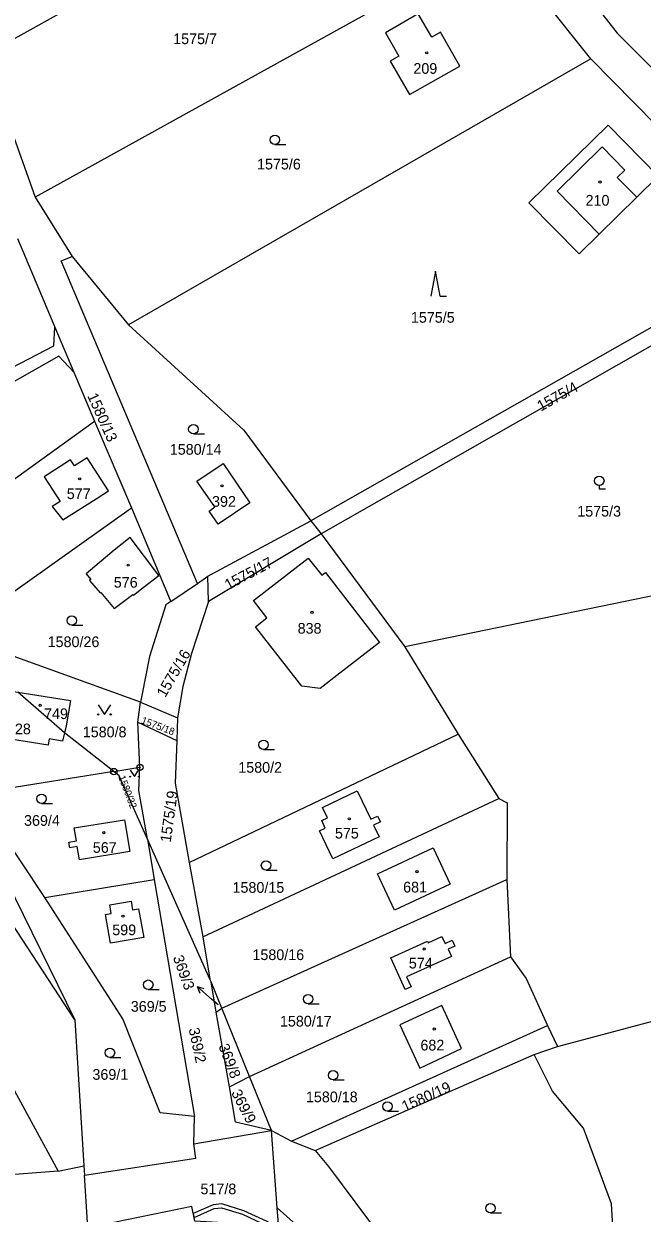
# Model space of a CAD drawing. Extents: x -725728 to -720881, y -1068679 to -1063504.
# Drawn here: x -723569 to -723470.7, y -1067023.6 to -1066834.5 of the extents above; entities that cross this region are included whole.
import ezdxf

# ---------------------------------------------------------------- set-up
doc = ezdxf.new("R2010")
doc.units = 0
for name, color, linetype in [('Hranice parcel', 7, 'Continuous'), ('Parcelní čísla', 7, 'Continuous'), ('Pop  PČ popisy', 7, 'Continuous'), ('Vnitřní kresba', 7, 'Continuous'), ('Věcná břemena k části', 7, 'Continuous'), ('Značky bodu BP', 7, 'Continuous'), ('Značky budov', 7, 'Continuous'), ('Značky kultur', 7, 'Continuous')]:
    doc.layers.add(name, color=color, linetype=linetype)

# ---------------------------------------------------------------- blocks, each defined once
blk = doc.blocks.new('4.02_3')
at = {"layer": 'Značky budov'}
blk.add_circle((-0.001, 0), 0.0175, dxfattribs=at)
blk = doc.blocks.new('4.02_4')
at = {"layer": 'Značky budov'}
blk.add_circle((-0.001, 0), 0.0175, dxfattribs=at)
blk = doc.blocks.new('1029_84')
at = {"layer": 'Pop  PČ popisy'}
for p, q in [((0, 0), (-0.226, 0.197)), ((-0.226, 0.197), (-0.118, 0.169)), ((-0.226, 0.197), (-0.184, 0.093))]:
    blk.add_line(p, q, dxfattribs=at)
blk = doc.blocks.new('3.04_2')
at = {"layer": 'Značky kultur'}
blk.add_line((0.001, 0), (0.176, 0), dxfattribs=at)
blk.add_circle((0.001, 0.075), 0.075, dxfattribs=at)
blk = doc.blocks.new('3.04_3')
at = {"layer": 'Značky kultur'}
blk.add_line((0.001, 0), (0.176, 0), dxfattribs=at)
blk.add_circle((0.001, 0.075), 0.075, dxfattribs=at)
blk = doc.blocks.new('3.14_1')
at = {"layer": 'Značky kultur'}
blk.add_lwpolyline([(-0.1, 0.15), (0, 0), (0.1, 0.15)], dxfattribs=at)
for centre in [(-0.1, 0), (0.1, 0)]:
    blk.add_circle(centre, 0.01, dxfattribs=at)
blk = doc.blocks.new('3.14_3')
at = {"layer": 'Značky kultur'}
blk.add_lwpolyline([(-0.067, 0.101), (0, 0), (0.067, 0.101)], dxfattribs=at)
for centre in [(-0.067, 0), (0.067, 0)]:
    blk.add_circle(centre, 0.0067, dxfattribs=at)
blk = doc.blocks.new('3.05_2')
at = {"layer": 'Značky kultur'}
for p, q in [((0, 0.05), (0, 0)), ((0, 0), (0.1, 0))]:
    blk.add_line(p, q, dxfattribs=at)
blk.add_circle((0, 0.125), 0.075, dxfattribs=at)
blk = doc.blocks.new('3.08_1')
at = {"layer": 'Značky kultur'}
for p, q in [((0, 0.4), (-0.075, 0)), ((0.075, 0), (0, 0.4)), ((0.075, 0), (0.175, 0))]:
    blk.add_line(p, q, dxfattribs=at)
blk = doc.blocks.new('1.05_1')
at = {"layer": 'Značky bodu BP'}
for radius in [0.05, 0.00303]:
    blk.add_circle((0, 0), radius, dxfattribs=at)
blk = doc.blocks.new('1.05_2')
at = {"layer": 'Značky bodu BP'}
for radius in [0.05, 0.00303]:
    blk.add_circle((0, 0), radius, dxfattribs=at)

msp = doc.modelspace()

# ---------------------------------------------------------------- linework, layer by layer
at = {"layer": 'Hranice parcel'}
for p, q in [((-723507.37, -1066801.62), (-723574.85, -1066839.29)), ((-723493.76, -1066821.36), (-723567.13, -1066862.06)), ((-723478.87, -1066840.07), (-723493.76, -1066821.36)), ((-723478.87, -1066840.07), (-723552.32, -1066882.34)), ((-723468.49, -1066850.61), (-723478.87, -1066840.07)), ((-723570.81, -1066851.75), (-723567.13, -1066862.06)), ((-723567.13, -1066862.06), (-723561.27, -1066871.46)), ((-723569.98, -1066868.64), (-723564.03, -1066882.75)), ((-723561.27, -1066871.46), (-723552.32, -1066882.34)), ((-723448.5, -1066870.93), (-723523.36, -1066913.5)), ((-723450.87, -1066875.2), (-723521.7, -1066915.61)), ((-723564.03, -1066882.75), (-723561.02, -1066889.88)), ((-723561.02, -1066889.88), (-723557.74, -1066897.65)), ((-723579.45, -1066913.34), (-723557.74, -1066897.65)), ((-723557.74, -1066897.65), (-723551.83, -1066911.45)), ((-723580.15, -1066931.61), (-723551.83, -1066911.45)), ((-723539.73, -1066922.35), (-723523.36, -1066913.5)), ((-723523.36, -1066913.5), (-723521.7, -1066915.61)), ((-723521.7, -1066915.61), (-723539.6, -1066926.38)), ((-723521.7, -1066915.61), (-723508.42, -1066933.56)), ((-723541.38, -1066923.47), (-723539.73, -1066922.35)), ((-723539.6, -1066926.38), (-723539.73, -1066922.35)), ((-723453.68, -1066922.27), (-723508.42, -1066933.56)), ((-723545.61, -1066926.34), (-723541.38, -1066923.47)), ((-723550.4, -1066942.35), (-723580.15, -1066931.61)), ((-723508.42, -1066933.56), (-723499.92, -1066947.46)), ((-723562.5, -1066947.26), (-723569.92, -1066940.76)), ((-723562.5, -1066947.26), (-723569.92, -1066940.76)), ((-723550.85, -1066945.54), (-723550.4, -1066942.35)), ((-723550.4, -1066942.35), (-723544.53, -1066944.87)), ((-723544.53, -1066944.87), (-723544.66, -1066948.46)), ((-723554.66, -1066953.4), (-723562.5, -1066947.26)), ((-723554.66, -1066953.4), (-723562.5, -1066947.26)), ((-723550.51, -1066952.72), (-723550.85, -1066945.54)), ((-723550.85, -1066945.54), (-723544.66, -1066948.46)), ((-723542.66, -1066967.88), (-723499.92, -1066947.46)), ((-723499.92, -1066947.46), (-723493.49, -1066957.66)), ((-723581.95, -1066949.94), (-723560.85, -1066992.88)), ((-723554.66, -1066953.4), (-723550.51, -1066952.72)), ((-723554.66, -1066953.4), (-723576.63, -1066956.92)), ((-723565.6, -1066973.41), (-723576.63, -1066956.92)), ((-723540.53, -1066979.66), (-723493.49, -1066957.66)), ((-723539.4, -1066986.4), (-723549.32, -1066964.15)), ((-723549.32, -1066964.15), (-723548.22, -1066970.57)), ((-723539.4, -1066986.4), (-723549.32, -1066964.15)), ((-723542.66, -1066967.88), (-723540.53, -1066979.66)), ((-723565.6, -1066973.41), (-723548.22, -1066970.57)), ((-723548.22, -1066970.57), (-723541.83, -1067008.25)), ((-723537.51, -1066991.02), (-723492.23, -1066970.55)), ((-723492.23, -1066970.55), (-723491.64, -1066982.89)), ((-723540.53, -1066979.66), (-723539.4, -1066986.4)), ((-723533.1, -1067001.89), (-723491.64, -1066982.89)), ((-723539.2, -1066986.85), (-723539.4, -1066986.4)), ((-723539.2, -1066986.85), (-723539.4, -1066986.4)), ((-723538.39, -1066991.69), (-723539.2, -1066986.85)), ((-723537.51, -1066991.02), (-723539.2, -1066986.85)), ((-723537.51, -1066991.02), (-723539.2, -1066986.85)), ((-723484.16, -1066997.14), (-723449.11, -1066987.8)), ((-723538.39, -1066991.69), (-723537.51, -1066991.02)), ((-723536.3, -1067003.52), (-723538.39, -1066991.69)), ((-723533.1, -1067001.89), (-723537.51, -1066991.02)), ((-723533.1, -1067001.89), (-723537.51, -1066991.02)), ((-723560.85, -1066992.88), (-723559.41, -1067016.12)), ((-723526.42, -1067012.18), (-723485.77, -1066993.81)), ((-723485.77, -1066993.81), (-723484.16, -1066997.14)), ((-723522.65, -1067013.68), (-723487.87, -1066998.41)), ((-723487.87, -1066998.41), (-723484.16, -1066997.14)), ((-723536.3, -1067003.52), (-723533.1, -1067001.89)), ((-723529.61, -1067010.5), (-723533.1, -1067001.89)), ((-723529.61, -1067010.5), (-723533.1, -1067001.89)), ((-723541.96, -1067012.61), (-723541.83, -1067008.25)), ((-723541.96, -1067012.61), (-723529.61, -1067010.5)), ((-723528.68, -1067022.76), (-723529.61, -1067010.5)), ((-723529.61, -1067010.5), (-723526.42, -1067012.18)), ((-723528.68, -1067022.76), (-723529.61, -1067010.5)), ((-723526.42, -1067012.18), (-723522.65, -1067013.68)), ((-723563.49, -1067016.93), (-723580.24, -1067018.21)), ((-723563.49, -1067016.93), (-723559.41, -1067016.12)), ((-723559.41, -1067016.12), (-723559.32, -1067017.61)), ((-723558.8, -1067025.97), (-723559.32, -1067017.61)), ((-723528.44, -1067026), (-723528.68, -1067022.76)), ((-723528.44, -1067026), (-723528.68, -1067022.76))]:
    msp.add_line(p, q, dxfattribs=at)
for points in [[(-723481.31, -1066827.45), (-723474.69, -1066835.95), (-723462.87, -1066847.78)], [(-723511.51, -1066835.91), (-723509.37, -1066839.63), (-723510.75, -1066840.42), (-723507.7, -1066845.7), (-723499.68, -1066841.2), (-723502.77, -1066835.83), (-723504.15, -1066836.62), (-723506.29, -1066832.9), (-723511.51, -1066835.91)], [(-723471.57, -1066862.06), (-723468.14, -1066858.69), (-723476.12, -1066850.58), (-723488.69, -1066862.95), (-723480.71, -1066871.06), (-723477.53, -1066867.93), (-723471.57, -1066862.06)], [(-723541.38, -1066923.47), (-723563.03, -1066872.2), (-723561.27, -1066871.46)], [(-723591.73, -1066892.3), (-723588.29, -1066898.2), (-723564.19, -1066885.7), (-723564.03, -1066882.75)], [(-723552.32, -1066882.34), (-723533.98, -1066899.11), (-723523.36, -1066913.5)], [(-723561.02, -1066889.88), (-723563.41, -1066887.35), (-723586.88, -1066900.62)], [(-723562.77, -1066913.37), (-723557.48, -1066910.05), (-723555.5, -1066908.77), (-723558.9, -1066903.51), (-723560.88, -1066904.8), (-723561.52, -1066903.81), (-723565.71, -1066906.52), (-723563.18, -1066910.44), (-723564.44, -1066911.25), (-723562.77, -1066913.37)], [(-723539.52, -1066911.98), (-723538.58, -1066911.32), (-723541.45, -1066907.21), (-723537.26, -1066904.38), (-723533.02, -1066910.67), (-723538.06, -1066914.08), (-723539.52, -1066911.98)], [(-723551.83, -1066911.45), (-723545.69, -1066926.15), (-723545.61, -1066926.34)], [(-723551.64, -1066925.22), (-723551.55, -1066925.33), (-723550, -1066924.14), (-723547.5, -1066922.2), (-723552.05, -1066916.18), (-723554.62, -1066918.2), (-723559.07, -1066921.94), (-723558.32, -1066922.83), (-723558.52, -1066922.99), (-723556.83, -1066925), (-723556.73, -1066924.93), (-723554.59, -1066927.48), (-723551.64, -1066925.22)], [(-723521.63, -1066922.19), (-723521.04, -1066921.75), (-723512.43, -1066932.85), (-723518.74, -1066937.75), (-723521.89, -1066940.17), (-723524.77, -1066939.82), (-723527.23, -1066936.69), (-723532.12, -1066930.37), (-723530.32, -1066928.97), (-723532.47, -1066926.22), (-723523.8, -1066919.47), (-723521.63, -1066922.19)], [(-723545.61, -1066926.34), (-723546.4, -1066926.87), (-723548.97, -1066935.08), (-723550.21, -1066941.29), (-723550.4, -1066942.35)], [(-723539.6, -1066926.38), (-723542.29, -1066934.65), (-723543.7, -1066939.86), (-723544.53, -1066944.87)], [(-723560.85, -1066992.88), (-723580.11, -1066963.4), (-723602.46, -1066930.88)], [(-723562.5, -1066947.26), (-723562.8, -1066948.56), (-723564.94, -1066948.17), (-723565.11, -1066949.2), (-723573.77, -1066947.85), (-723572.59, -1066940.28), (-723569.92, -1066940.76)], [(-723569.92, -1066940.76), (-723561.56, -1066942.09), (-723562.23, -1066946.15), (-723562.5, -1066947.26)], [(-723544.66, -1066948.46), (-723544.9, -1066955.27), (-723542.66, -1066967.88)], [(-723549.32, -1066964.15), (-723550.68, -1066956.4), (-723550.51, -1066952.72)], [(-723549.32, -1066964.15), (-723553.8, -1066954.08), (-723554.66, -1066953.4)], [(-723549.32, -1066964.15), (-723553.8, -1066954.08), (-723554.66, -1066953.4)], [(-723521.05, -1066962.42), (-723521.63, -1066961.2), (-723520.73, -1066960.77), (-723521.52, -1066959.09), (-723515.98, -1066956.47), (-723513.83, -1066960.99), (-723512.75, -1066960.47), (-723512.3, -1066961.42), (-723513.38, -1066961.94), (-723512.5, -1066963.79), (-723519.87, -1066967.28), (-723521.97, -1066962.85), (-723521.05, -1066962.42)], [(-723493.49, -1066957.66), (-723492.16, -1066958.35), (-723492.23, -1066970.55)], [(-723598.23, -1066961.79), (-723587.12, -1066973.51), (-723563.49, -1067016.93)], [(-723561.81, -1066964.61), (-723560.61, -1066964.41), (-723560.94, -1066962.35), (-723552.94, -1066961.06), (-723552.1, -1066966.14), (-723560.12, -1066967.43), (-723560.46, -1066965.34), (-723561.66, -1066965.53), (-723561.81, -1066964.61)], [(-723501.19, -1066971.32), (-723510.07, -1066975.42), (-723512.76, -1066969.65), (-723503.89, -1066965.54), (-723501.19, -1066971.32)], [(-723541.83, -1067008.25), (-723547.28, -1067007.69), (-723553.25, -1066992.7), (-723565.6, -1066973.41)], [(-723555.07, -1066975.96), (-723555.31, -1066974.58), (-723551.92, -1066973.99), (-723551.68, -1066975.37), (-723550.76, -1066975.21), (-723549.87, -1066979.78), (-723555.19, -1066980.71), (-723555.99, -1066976.12), (-723555.07, -1066975.96)], [(-723501.99, -1066980.75), (-723500.92, -1066980.24), (-723500.48, -1066981.17), (-723501.55, -1066981.67), (-723501.02, -1066982.79), (-723508.13, -1066986.04), (-723507.4, -1066987.63), (-723508.36, -1066988.07), (-723510.65, -1066983.05), (-723504.81, -1066980.39), (-723504.7, -1066980.63), (-723502.52, -1066979.63), (-723501.99, -1066980.75)], [(-723491.64, -1066982.89), (-723489.13, -1066986.33), (-723485.77, -1066993.81)], [(-723509.22, -1066993.66), (-723506.05, -1067000.59), (-723499.4, -1066997.46), (-723502.55, -1066990.6), (-723509.22, -1066993.66)], [(-723474.64, -1067038.22), (-723475.58, -1067022.17), (-723480.03, -1067010.13), (-723484.98, -1067004.21), (-723487.87, -1066998.41)], [(-723529.61, -1067010.5), (-723535.31, -1067009.16), (-723536.3, -1067003.52)], [(-723559.32, -1067017.61), (-723541.61, -1067014.89), (-723541.96, -1067012.61)], [(-723522.65, -1067013.68), (-723520.52, -1067016.22), (-723512.02, -1067027.67), (-723501.67, -1067043.57)], [(-723528.44, -1067026), (-723531.71, -1067025.48), (-723541.8, -1067024.88), (-723542.24, -1067022.58), (-723558.8, -1067025.97)], [(-723512.29, -1067044.64), (-723525.71, -1067025.41), (-723528.68, -1067022.76)]]:
    msp.add_lwpolyline(points, dxfattribs=at)
at = {"layer": 'Pop  PČ popisy'}
msp.add_line((-723538.08, -1066990.51), (-723539.16, -1066989.58), dxfattribs=at)
at = {"layer": 'Vnitřní kresba'}
for p, q in [((-723484.24, -1066861.11), (-723477.07, -1066854.05)), ((-723477.07, -1066854.05), (-723473.45, -1066857.73)), ((-723473.45, -1066857.73), (-723474.66, -1066858.92)), ((-723474.66, -1066858.92), (-723471.57, -1066862.06)), ((-723477.53, -1066867.93), (-723484.24, -1066861.11))]:
    msp.add_line(p, q, dxfattribs=at)
at = {"layer": 'Věcná břemena k části'}
msp.add_lwpolyline([(-723542.03, -1067023.68), (-723541.91, -1067024.3), (-723538.73, -1067022.9), (-723537.55, -1067022.76), (-723534.22, -1067023.81), (-723530.17, -1067025.72), (-723528.44, -1067026), (-723530.27, -1067024.98), (-723534, -1067023.25), (-723537.49, -1067022.14), (-723538.89, -1067022.32)], close=True, dxfattribs=at)

# ---------------------------------------------------------------- block references
at = {"layer": 'Pop  PČ popisy', "xscale": 10, "yscale": 10}
msp.add_blockref('1029_84', (-723539.16, -1066989.58), dxfattribs=at)
at = {"layer": 'Značky bodu BP', "xscale": 10, "yscale": 10}
for name, p in [('1.05_2', (-723554.66, -1066953.4)), ('1.05_1', (-723550.51, -1066952.72))]:
    msp.add_blockref(name, p, dxfattribs=at)
at = {"layer": 'Značky budov', "xscale": 10, "yscale": 10}
for name, p in [('4.02_3', (-723504.93, -1066839.09)), ('4.02_4', (-723477.4, -1066859.64)), ('4.02_3', (-723560.06, -1066906.85)), ('4.02_3', (-723537.46, -1066907.96)), ('4.02_3', (-723552.36, -1066920.58)), ('4.02_3', (-723523.16, -1066928.08)), ('4.02_3', (-723566.35, -1066942.87)), ('4.02_4', (-723517.21, -1066960.91)), ('4.02_3', (-723556.24, -1066963.11)), ('4.02_3', (-723506.46, -1066969.31)), ('4.02_4', (-723553.2, -1066976.4)), ('4.02_4', (-723505.33, -1066981.63)), ('4.02_3', (-723503.73, -1066994.35))]:
    msp.add_blockref(name, p, dxfattribs=at)
at = {"layer": 'Značky kultur', "xscale": 10, "yscale": 10}
for name, p in [('3.04_3', (-723529.07, -1066853.67)), ('3.08_1', (-723503.56, -1066877.81)), ('3.04_2', (-723542.03, -1066899.71)), ('3.05_2', (-723477.52, -1066908.41)), ('3.04_3', (-723561.34, -1066930.13)), ('3.14_1', (-723556.15, -1066944.31)), ('3.04_3', (-723530.88, -1066949.89)), ('3.14_3', (-723551.38, -1066954.21)), ('3.04_2', (-723566.15, -1066958.48)), ('3.04_2', (-723530.48, -1066969.08)), ('3.04_2', (-723549.19, -1066988.05)), ('3.04_2', (-723523.8, -1066990.34)), ('3.04_2', (-723555.28, -1066998.87)), ('3.04_2', (-723519.82, -1067002.44)), ('3.04_3', (-723511.19, -1067007.41)), ('3.04_2', (-723494.82, -1067023.59))]:
    msp.add_blockref(name, p, dxfattribs=at)

# ---------------------------------------------------------------- texts
at = {"layer": 'Parcelní čísla'}
for s, p in [('1575/7', (-723545.22, -1066837.71)), ('209', (-723507.06, -1066842.43)), ('1575/6', (-723531.9, -1066857.64)), ('210', (-723479.7, -1066863.4)), ('1575/5', (-723507.45, -1066882.02)), ('1580/14', (-723545.76, -1066903.01)), ('577', (-723562.13, -1066910.06)), ('392', (-723539.05, -1066911.29)), ('1575/3', (-723481.02, -1066912.85)), ('576', (-723554.66, -1066924.16)), ('838', (-723525.45, -1066931.47)), ('1580/26', (-723565.17, -1066933.61)), ('749', (-723565.74, -1066945.05)), ('828', (-723571.63, -1066947.47)), ('1580/8', (-723559.59, -1066947.95)), ('1580/2', (-723534.88, -1066953.59)), ('369/4', (-723568.92, -1066962.03)), ('575', (-723519.52, -1066964.05)), ('567', (-723557.99, -1066966.33)), ('1580/15', (-723535.79, -1066972.68)), ('681', (-723508.69, -1066972.63)), ('599', (-723554.9, -1066979.43)), ('1580/16', (-723532.63, -1066983.38)), ('574', (-723507.78, -1066984.72)), ('369/5', (-723551.96, -1066991.6)), ('1580/17', (-723528.26, -1066993.95)), ('682', (-723505.94, -1066997.76)), ('369/1', (-723558.05, -1067002.42)), ('1580/18', (-723524.13, -1067005.99)), ('517/8', (-723540.89, -1067020.63))]:
    msp.add_text(s, height=1.7, dxfattribs=at).set_placement(p)
for s, height, rotation, p in [('1575/4', 1.7, 29, (-723486.81, -1066896.16)), ('1580/13', 1.7, 294, (-723558.9, -1066893.64)), ('1575/17', 1.7, 28, (-723536.48, -1066924.57)), ('1575/16', 1.7, 60, (-723546.49, -1066941.74)), ('1575/18', 1.14, 339, (-723550.4, -1066945.69)), ('1580/32', 1.14, 291, (-723553.97, -1066954.26)), ('1575/19', 1.7, 82, (-723545.62, -1066964.73)), ('369/3', 1.7, 290, (-723545.3, -1066982.96)), ('369/2', 1.7, 282, (-723542.78, -1066994.32)), ('369/8', 1.7, 291, (-723538.05, -1066997.07)), ('369/9', 1.7, 297, (-723536.05, -1067004.48)), ('1580/19', 1.7, 24, (-723508.44, -1067007.53))]:
    msp.add_text(s, height=height, rotation=rotation, dxfattribs=at).set_placement(p)

doc.saveas('drawing.dxf')
